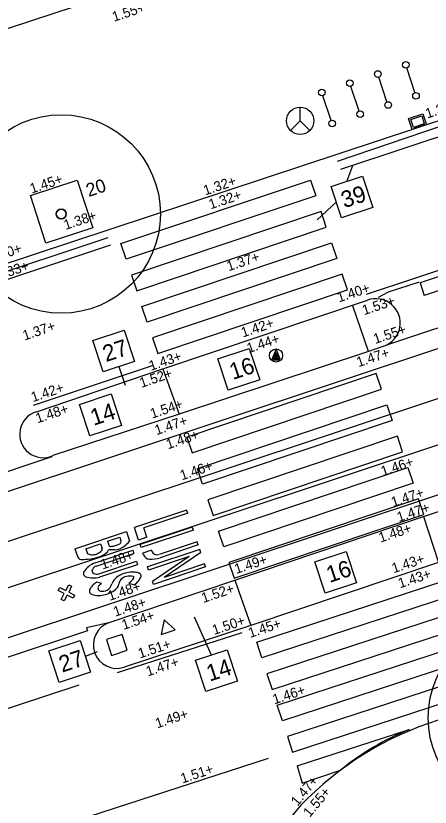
# Model space of a CAD drawing. Extents: x 122462 to 123306, y 485548 to 486417.
# Drawn here: x 122817.52 to 122830.05, y 486173.11 to 486197.04 of the extents above; entities that cross this region are included whole.
import ezdxf

# ---------------------------------------------------------------- set-up
doc = ezdxf.new("R2010")
doc.units = 0
for name, color, linetype in [('B meubilair trammast', 7, 'Continuous'), ('B nummers', 7, 'Continuous'), ('B-WE-GR-BOOM-S', 7, 'Continuous'), ('B-WE-GR-BOOM_BOOMDIAMETER', 7, 'Continuous'), ('B-WE-OG-HOOGTEPUNT-S', 7, 'Continuous'), ('B-WE-OG-TOPOKAART-G', 7, 'Continuous'), ('V markering 1-1 10 cm', 7, 'Continuous'), ('V markering figuratie', 7, 'Continuous'), ('V markering haaientanden', 7, 'Continuous'), ('V markering ononderbroken streep 10 cm', 7, 'Continuous'), ('V materiaalscheiding algemeen', 7, 'Continuous'), ('V meubilair ANWB paal', 7, 'Continuous'), ('V meubilair fietsenrek', 7, 'Continuous'), ('V meubilair verkeersbord', 7, 'Continuous'), ('V opsluitband 100x200 mm', 7, 'Continuous'), ('V Rails', 7, 'Continuous'), ('V riool trottoirkolk', 7, 'Continuous'), ('V Scheidingsband tramband', 7, 'Continuous'), ('V trottoirband 180-200x250 mm specie', 7, 'Continuous')]:
    doc.layers.add(name, color=color, linetype=linetype)

msp = doc.modelspace()

# ---------------------------------------------------------------- linework, layer by layer
at = {"layer": 'B meubilair trammast'}
msp.add_lwpolyline([(122821.912, 486178.335), (122822.339, 486178.475), (122822.004, 486178.776)], close=True, dxfattribs=at)
at = {"layer": 'B nummers'}
for p, q in [((122827.53, 486192.033), (122827.714, 486192.509)), ((122827.212, 486191.402), (122826.635, 486190.87)), ((122820.638, 486186.431), (122820.824, 486185.866)), ((122823.434, 486177.711), (122822.927, 486178.858)), ((122819.627, 486177.673), (122819.993, 486177.814))]:
    msp.add_line(p, q, dxfattribs=at)
for points in [[(122827.055, 486191.877), (122828.005, 486192.19), (122828.318, 486191.24), (122827.369, 486190.927)], [(122819.849, 486187.224), (122820.799, 486187.537), (122821.112, 486186.587), (122820.163, 486186.274)], [(122823.632, 486186.67), (122824.582, 486186.983), (122824.895, 486186.033), (122823.946, 486185.72)], [(122819.45, 486185.291), (122820.4, 486185.604), (122820.713, 486184.654), (122819.764, 486184.341)], [(122826.56, 486180.531), (122827.51, 486180.844), (122827.823, 486179.895), (122826.874, 486179.581)], [(122818.521, 486177.835), (122819.471, 486178.148), (122819.784, 486177.198), (122818.834, 486176.885)], [(122822.959, 486177.554), (122823.909, 486177.868), (122824.222, 486176.918), (122823.272, 486176.605)]]:
    msp.add_lwpolyline(points, close=True, dxfattribs=at)
at = {"layer": 'B-WE-GR-BOOM-S'}
for centre, radius in [((122818.894, 486191.046), 3), ((122818.894, 486191.046), 0.15), ((122832.992, 486175.817), 3)]:
    msp.add_circle(centre, radius, dxfattribs=at)
for start, end in [(0, 180), (180, 0)]:
    msp.add_arc((122818.894, 486191.046), 0.15, start, end, dxfattribs=at)
at = {"layer": 'B-WE-OG-TOPOKAART-G'}
msp.add_lwpolyline([(122815.999, 486196.239), (122819.975, 486197.551), (122824.066, 486198.901)], dxfattribs=at)
at = {"layer": 'V markering 1-1 10 cm'}
for points in [[(122854.874, 486201.561), (122851.93, 486200.584), (122836.82, 486195.535), (122827.344, 486192.387)], [(122827.25, 486192.644), (122831.993, 486194.256)], [(122820.303, 486190.322), (122804.286, 486185), (122793.007, 486181.252)], [(122820.386, 486190.104), (122804.368, 486184.77), (122793.094, 486180.995)], [(122814.686, 486175.249), (122819.433, 486176.807)]]:
    msp.add_lwpolyline(points, dxfattribs=at)
at = {"layer": 'V markering figuratie'}
for p, q in [((122712.845, 486143.511), (122860.885, 486192.728)), ((122822.687, 486182.094), (122821.107, 486181.565)), ((122822.718, 486182), (122821.394, 486181.557)), ((122822.718, 486182), (122822.687, 486182.094)), ((122821.233, 486181.188), (122821.107, 486181.565)), ((122822.858, 486181.581), (122821.278, 486181.052)), ((122822.89, 486181.487), (122821.31, 486180.958)), ((122821.488, 486181.274), (122821.394, 486181.557)), ((122822.89, 486181.487), (122822.858, 486181.581)), ((122819.31, 486180.926), (122820.865, 486181.446)), ((122820.296, 486181.149), (122820.665, 486181.271)), ((122820.665, 486181.271), (122820.701, 486181.163)), ((122820.865, 486181.446), (122820.963, 486181.155)), ((122821.488, 486181.274), (122821.233, 486181.188)), ((122819.634, 486180.927), (122820.081, 486181.077)), ((122820.081, 486181.077), (122820.128, 486180.94)), ((122820.296, 486181.149), (122820.333, 486181.037)), ((122821.31, 486180.958), (122821.278, 486181.052)), ((122823.008, 486181.134), (122821.851, 486180.747)), ((122823.039, 486181.041), (122821.882, 486180.653)), ((122823.039, 486181.041), (122823.008, 486181.134)), ((122819.31, 486180.926), (122819.395, 486180.672)), ((122819.634, 486180.927), (122819.675, 486180.805)), ((122819.917, 486180.496), (122821.055, 486180.877)), ((122819.948, 486180.402), (122821.086, 486180.783)), ((122821.055, 486180.877), (122821.086, 486180.783)), ((122821.621, 486180.879), (122821.365, 486180.793)), ((122821.382, 486180.743), (122821.365, 486180.793)), ((122823.086, 486180.902), (122821.506, 486180.373)), ((122821.628, 486180.858), (122821.621, 486180.879)), ((122823.116, 486180.81), (122822.009, 486180.059)), ((122823.116, 486180.81), (122823.086, 486180.902)), ((122820.029, 486180.166), (122821.167, 486180.546)), ((122821.167, 486180.546), (122821.198, 486180.452)), ((122822.762, 486180.689), (122821.537, 486180.279)), ((122822.762, 486180.689), (122821.652, 486179.936)), ((122820.06, 486180.071), (122821.198, 486180.452)), ((122821.537, 486180.279), (122821.506, 486180.373)), ((122823.262, 486180.374), (122821.682, 486179.845)), ((122823.231, 486180.468), (122822.009, 486180.059)), ((122823.262, 486180.374), (122823.231, 486180.468)), ((122820.115, 486179.874), (122819.967, 486179.917)), ((122820.935, 486179.881), (122821.097, 486179.831)), ((122821.682, 486179.845), (122821.652, 486179.936))]:
    msp.add_line(p, q, dxfattribs=at)
for points in [[(122826.592, 486191.599), (122820.858, 486189.675), (122820.699, 486190.149), (122826.433, 486192.073)], [(122821.176, 486188.727), (122826.91, 486190.651), (122826.751, 486191.125), (122821.017, 486189.201)], [(122827.228, 486189.703), (122821.494, 486187.779), (122821.335, 486188.253), (122827.069, 486190.177)], [(122821.812, 486186.831), (122827.546, 486188.755), (122827.387, 486189.229), (122821.653, 486187.305)], [(122822.852, 486183.827), (122828.581, 486185.751), (122828.422, 486186.225), (122822.693, 486184.301)], [(122828.9, 486184.803), (122823.171, 486182.879), (122823.011, 486183.353), (122828.74, 486185.277)], [(122823.489, 486181.931), (122829.218, 486183.855), (122829.059, 486184.329), (122823.33, 486182.405)], [(122829.536, 486182.907), (122823.807, 486180.983), (122823.648, 486181.457), (122829.377, 486183.381)], [(122824.126, 486180.035), (122829.855, 486181.959), (122829.695, 486182.433), (122823.966, 486180.509)], [(122819.12, 486179.838), (122819.21, 486179.793), (122819.12, 486179.614), (122819.299, 486179.525), (122819.254, 486179.435), (122819.075, 486179.525), (122818.986, 486179.346), (122818.896, 486179.391), (122818.986, 486179.57), (122818.807, 486179.659), (122818.852, 486179.749), (122819.031, 486179.659)], [(122830.662, 486179.487), (122824.96, 486177.624), (122824.805, 486178.099), (122830.507, 486179.963)], [(122825.271, 486176.673), (122830.973, 486178.537), (122830.817, 486179.012), (122825.115, 486177.148)], [(122831.283, 486177.586), (122825.581, 486175.723), (122825.426, 486176.198), (122831.128, 486178.062)], [(122825.892, 486174.772), (122831.594, 486176.636), (122831.439, 486177.111), (122825.737, 486175.247)]]:
    msp.add_lwpolyline(points, close=True, dxfattribs=at)
for points in [[(122826.029, 486174.358), (122829.417, 486175.462)], [(122826.029, 486174.358), (122826.18, 486173.836), (122827.344, 486174.231)]]:
    msp.add_lwpolyline(points, dxfattribs=at)
for centre, radius, start, end in [((122820.398, 486181.057), 0.0675, 197.2524, 243.0662), ((122820.379, 486181.473), 0.476, 268.5689, 281.1936), ((122820.333, 486181.687), 0.695, 281.465, 298.5477), ((122820.49, 486181.387), 0.493, 272.2905, 308.6433), ((122820.635, 486181.14), 0.0697, 295.5776, 19.8117), ((122819.955, 486182.077), 1.366, 308.078, 317.5423), ((122819.699, 486180.814), 0.0256, 198.7735, 228.6878), ((122819.813, 486180.944), 0.199, 228.6878, 267.2153), ((122819.823, 486181.193), 0.448, 267.4989, 287.6099), ((122819.782, 486181.244), 0.51, 290.3181, 307.9776), ((122820.047, 486180.912), 0.0849, 304.6771, 18.905), ((122819.968, 486181.119), 0.428, 292.9181, 327.2918), ((122820.499, 486178.524), 2.37, 89.7455, 94.1316), ((122821.795, 486180.914), 0.176, 198.5084, 288.5084), ((122819.512, 486180.728), 0.13, 205.5478, 277.0875), ((122819.457, 486182.885), 2.287, 271.7957, 277.0839), ((122819.56, 486182.233), 1.628, 276.2971, 283.5646), ((122819.625, 486181.756), 1.15, 286.003, 296.2854), ((122821.572, 486180.807), 0.201, 198.5084, 268.4664), ((122821.591, 486181.522), 0.916, 268.4678, 288.5084), ((122820.158, 486179.841), 0.698, 110.1773, 145.4219), ((122819.905, 486180.256), 0.0816, 146.7834, 250.5599), ((122820.04, 486180.188), 0.233, 113.1225, 150.9839), ((122819.675, 486180.179), 0.109, 147.4911, 249.9891), ((122819.86, 486180.739), 0.698, 251.4584, 286.7029), ((122819.974, 486180.392), 0.233, 245.6159, 283.4773), ((122820.815, 486179.724), 0.413, 126.6151, 160.1416), ((122820.997, 486179.512), 0.692, 111.671, 128.1579), ((122820.925, 486179.762), 0.327, 99.9568, 134.4098), ((122821.099, 486179.242), 0.981, 99.9642, 111.426), ((122820.986, 486179.563), 0.534, 80.7646, 102.7272), ((122821.048, 486179.648), 0.573, 81.5189, 101.9729), ((122820.528, 486180.406), 0.666, 307.8236, 327.0926), ((122821.061, 486180.062), 0.0305, 326.6033, 70.3406), ((122821.071, 486179.637), 0.581, 72.5811, 83.8728), ((122821.213, 486180.098), 0.0987, 325.9572, 71.0302), ((122820.447, 486179.225), 0.842, 124.7705, 136.9964), ((122820.305, 486179.565), 0.362, 121.5479, 141.3153), ((122820.079, 486179.975), 0.365, 304.3033, 342.4534), ((122820.325, 486179.93), 0.322, 321.1525, 345.9772), ((122820.983, 486179.795), 0.35, 145.0731, 170.6952), ((122820.715, 486180.391), 0.678, 304.3623, 315.9404), ((122820.611, 486180.459), 0.8, 317.5739, 328.6429), ((122819.845, 486179.649), 0.101, 147.3653, 249.6796), ((122820.099, 486179.524), 0.384, 134.125, 151.991), ((122820.102, 486179.739), 0.0964, 146.7417, 255.9783), ((122820.142, 486179.946), 0.307, 258.1175, 297.6026), ((122819.964, 486180.477), 0.974, 285.6661, 297.1748), ((122820.123, 486180.196), 0.651, 296.0499, 314.0333), ((122820.043, 486180.102), 0.595, 246.9456, 268.9442), ((122819.992, 486180.352), 0.846, 272.7296, 286.1609), ((122832.526, 486167.865), 8.209, 112.2586, 129.1472)]:
    msp.add_arc(centre, radius, start, end, dxfattribs=at)
at = {"layer": 'V markering haaientanden'}
msp.add_lwpolyline([(122815.839, 486171.566), (122825.165, 486174.59)], dxfattribs=at)
at = {"layer": 'V markering ononderbroken streep 10 cm'}
for points in [[(122828.129, 486188.619), (122841.373, 486193.005), (122851.321, 486196.3)], [(122818.06, 486185.269), (122821.656, 486186.469)], [(122820.6, 486177.184), (122824.365, 486178.394)]]:
    msp.add_lwpolyline(points, dxfattribs=at)
at = {"layer": 'V materiaalscheiding algemeen'}
for points in [[(122828.771, 486187.102), (122837.36, 486189.952), (122848.716, 486193.729), (122856.341, 486196.233), (122866.652, 486199.655), (122878.268, 486203.536), (122881.909, 486204.772)], [(122828.488, 486188.532), (122828.792, 486188.691), (122829.724, 486188.997)], [(122802.962, 486178.476), (122818.617, 486183.717)], [(122820.373, 486178.699), (122819.656, 486178.534), (122819.692, 486178.438), (122804.62, 486173.448), (122804.792, 486172.968)]]:
    msp.add_lwpolyline(points, dxfattribs=at)
at = {"layer": 'V meubilair ANWB paal'}
for q in [(122826.121, 486194.276), (122825.829, 486193.571), (122826.413, 486193.571)]:
    msp.add_line((122826.121, 486193.863), q, dxfattribs=at)
msp.add_circle((122826.121, 486193.863), 0.413, dxfattribs=at)
at = {"layer": 'V meubilair fietsenrek'}
for p, q in [((122829.591, 486194.715), (122829.344, 486195.462)), ((122828.745, 486194.435), (122828.498, 486195.182)), ((122827.9, 486194.156), (122827.653, 486194.903)), ((122827.054, 486193.877), (122826.808, 486194.623))]:
    msp.add_line(p, q, dxfattribs=at)
for centre in [(122829.312, 486195.557), (122828.467, 486195.277), (122827.622, 486194.998), (122826.776, 486194.718), (122829.622, 486194.62), (122828.777, 486194.341), (122827.931, 486194.061), (122827.086, 486193.782)]:
    msp.add_circle(centre, 0.1, dxfattribs=at)
at = {"layer": 'V meubilair verkeersbord'}
msp.add_lwpolyline([(122825.515, 486186.63), (122825.263, 486186.63), (122825.39, 486186.953), (122825.504, 486186.668), (122825.319, 486186.668), (122825.39, 486186.868), (122825.446, 486186.708), (122825.377, 486186.708), (122825.39, 486186.748), (122825.391, 486186.798)], dxfattribs=at)
msp.add_lwpolyline([(122820.418, 486177.702), (122820.893, 486177.859), (122820.736, 486178.333), (122820.261, 486178.177)], close=True, dxfattribs=at)
msp.add_circle((122825.39, 486186.768), 0.2, dxfattribs=at)
at = {"layer": 'V opsluitband 100x200 mm'}
msp.add_lwpolyline([(122819.846, 486190.627), (122818.434, 486190.163), (122817.962, 486191.602), (122819.374, 486192.066)], close=True, dxfattribs=at)
at = {"layer": 'V Rails'}
for p, q in [((122714.919, 486148.627), (122859.557, 486196.72)), ((122715.373, 486147.26), (122860.011, 486195.354)), ((122712.39, 486144.878), (122860.43, 486194.095))]:
    msp.add_line(p, q, dxfattribs=at)
at = {"layer": 'V riool trottoirkolk'}
for p, q in [((122829.4, 486193.932), (122829.827, 486194.074)), ((122829.51, 486193.6), (122829.4, 486193.932)), ((122829.827, 486194.074), (122829.937, 486193.741)), ((122829.937, 486193.741), (122829.51, 486193.6)), ((122829.757, 486193.697), (122829.681, 486193.672)), ((122829.771, 486193.686), (122829.77, 486193.691)), ((122829.795, 486193.694), (122829.793, 486193.699)), ((122829.831, 486193.722), (122829.8, 486193.712)), ((122829.876, 486193.737), (122829.831, 486193.722)), ((122829.89, 486193.726), (122829.888, 486193.73)), ((122829.557, 486193.616), (122829.556, 486193.62)), ((122829.638, 486193.658), (122829.562, 486193.633)), ((122829.652, 486193.647), (122829.651, 486193.652)), ((122829.676, 486193.655), (122829.675, 486193.66))]:
    msp.add_line(p, q, dxfattribs=at)
msp.add_lwpolyline([(122829.463, 486193.901), (122829.796, 486194.01), (122829.874, 486193.773), (122829.542, 486193.663)], close=True, dxfattribs=at)
for centre, start, end in [((122829.76, 486193.688), 18.2994, 108.2994), ((122829.803, 486193.702), 108.2994, 198.2994), ((122829.879, 486193.727), 18.2994, 108.2994), ((122829.565, 486193.624), 108.2994, 198.2994), ((122829.641, 486193.649), 18.2994, 108.2994), ((122829.684, 486193.663), 108.2994, 198.2994)]:
    msp.add_arc(centre, 0.01, start, end, dxfattribs=at)
at = {"layer": 'V Scheidingsband tramband'}
msp.add_line((122829.745, 486188.966), (122829.871, 486188.586), dxfattribs=at)
for points in [[(122851.231, 486196.112), (122829.745, 486188.966)], [(122851.357, 486195.732), (122829.871, 486188.586)]]:
    msp.add_lwpolyline(points, dxfattribs=at)
at = {"layer": 'V trottoirband 180-200x250 mm specie'}
for points in [[(122829.844, 486181.895), (122838.722, 486184.858), (122839.696, 486185.175), (122850.112, 486188.608), (122857.676, 486191.147), (122870.119, 486195.296), (122871.261, 486195.673)], [(122833.081, 486194.781), (122818.107, 486189.829), (122805.552, 486185.683), (122794.641, 486182.031), (122786.085, 486179.205)], [(122855.472, 486188.85), (122851.096, 486187.401), (122844.912, 486185.348), (122841.457, 486184.188), (122835.7, 486182.292), (122830.306, 486180.508), (122824.624, 486178.607), (122820.8, 486177.343)], [(122818.143, 486185.068), (122821.969, 486186.367), (122828.151, 486188.439)], [(122828.184, 486186.889), (122827.708, 486188.271)], [(122828.649, 486187.048), (122828.184, 486186.889), (122822.459, 486184.996), (122818.64, 486183.741)], [(122821.969, 486186.367), (122822.459, 486184.996)], [(122820.349, 486178.691), (122824.142, 486179.974), (122829.844, 486181.895)], [(122829.844, 486181.895), (122830.306, 486180.508)], [(122824.142, 486179.974), (122824.624, 486178.607)]]:
    msp.add_lwpolyline(points, dxfattribs=at)
for centre, radius, start, end in [((122828.406, 486187.746), 0.739, 289.2084, 110.188), ((122818.348, 486184.388), 0.71, 106.7831, 294.2817), ((122820.577, 486178.018), 0.711, 108.6903, 288.2898), ((122833.26, 486166.297), 9.898, 107.4324, 136.042), ((122833.721, 486166.638), 10.009, 139.2783, 194.8273)]:
    msp.add_arc(centre, radius, start, end, dxfattribs=at)

# ---------------------------------------------------------------- texts
at = {"layer": 'B nummers'}
for s, p in [('39', (122827.454, 486191.218)), ('27', (122820.248, 486186.565)), ('16', (122824.079, 486186.027)), ('14', (122819.873, 486184.64)), ('16', (122827.007, 486179.889)), ('27', (122818.92, 486177.177)), ('14', (122823.382, 486176.904))]:
    msp.add_text(s, height=0.5, rotation=18.2603, dxfattribs=at).set_placement(p)
at = {"layer": 'B-WE-GR-BOOM_BOOMDIAMETER'}
msp.add_text('20', height=0.4, rotation=18.3221, dxfattribs=at).set_placement((122819.724, 486191.557))
at = {"layer": 'B-WE-OG-HOOGTEPUNT-S'}
for s, rotation, p in [('1.55+', 18.2611, (122820.492, 486196.855)), ('1.39+', 18.3802, (122829.964, 486193.931)), ('1.45+', 18.3802, (122818.003, 486191.662)), ('1.32+', 18.3802, (122823.25, 486191.606)), ('1.32+', 18.3802, (122823.413, 486191.184)), ('1.38+', 18.3802, (122819.027, 486190.562)), ('1.40+', 18.5058, (122816.77, 486189.565)), ('1.37+', 18.3802, (122823.957, 486189.314)), ('1.33+', 18.4178, (122816.983, 486189.038)), ('1.40+', 18.3965, (122827.292, 486188.369)), ('1.53+', 18.3965, (122828.053, 486187.984)), ('1.37+', 18.4178, (122817.784, 486187.22)), ('1.42+', 18.3802, (122824.39, 486187.31)), ('1.55+', 18.3965, (122828.39, 486187.115)), ('1.44+', 18.3802, (122824.563, 486186.835)), ('1.43+', 18.6068, (122821.604, 486186.302)), ('1.47+', 18.3965, (122827.882, 486186.413)), ('1.52+', 18.6068, (122821.32, 486185.788)), ('1.42+', 18.3802, (122818.039, 486185.356)), ('1.54+', 18.6068, (122821.642, 486184.857)), ('1.48+', 18.3802, (122818.177, 486184.715)), ('1.47+', 18.6068, (122821.778, 486184.356)), ('1.48+', 18.6068, (122822.124, 486183.93)), ('1.46+', 18.343, (122828.615, 486183.114)), ('1.46+', 18.2967, (122822.542, 486182.991)), ('1.47+', 18.343, (122828.926, 486182.181)), ('1.47+', 18.343, (122829.103, 486181.729)), ('1.48+', 18.343, (122828.55, 486181.108)), ('1.48+', 18.3717, (122820.144, 486180.295)), ('1.49+', 18.343, (122824.188, 486180.16)), ('1.43+', 18.343, (122828.945, 486180.182)), ('1.43+', 18.343, (122829.14, 486179.728)), ('1.48+', 18.3717, (122820.362, 486179.348)), ('1.52+', 18.343, (122823.192, 486179.283)), ('1.48+', 18.3487, (122820.527, 486178.869)), ('1.54+', 18.3487, (122820.78, 486178.469)), ('1.50+', 18.343, (122823.517, 486178.316)), ('1.45+', 18.343, (122824.607, 486178.227)), ('1.51+', 18.3487, (122821.276, 486177.605)), ('1.47+', 18.3487, (122821.515, 486177.064)), ('1.46+', 18.2611, (122825.34, 486176.218)), ('1.49+', 18.343, (122821.796, 486175.493)), ('1.51+', 18.343, (122822.562, 486173.827)), ('1.47+', 50.0725, (122826.039, 486173.124)), ('1.55+', 50.0725, (122826.409, 486172.785))]:
    msp.add_text(s, height=0.3, rotation=rotation, dxfattribs=at).set_placement(p)

doc.saveas('drawing.dxf')
